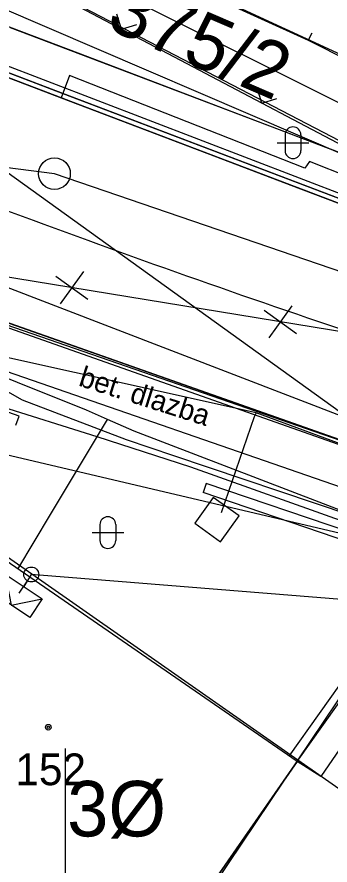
# Model space of a CAD drawing. Extents: x -643342 to -638635, y -1201752 to -1189948.
# Drawn here: x -639555.12 to -639545.24, y -1192725.54 to -1192698.8 of the extents above; entities that cross this region are included whole.
import ezdxf

# ---------------------------------------------------------------- set-up
doc = ezdxf.new("R2010")
doc.units = 0
for name, color, linetype in [('IS_EL_NN_NADZEMNÍ', 7, 'Continuous'), ('IS_EL_NN_PODZEMNÍ', 7, 'Continuous'), ('IS_PLYN_STL', 7, 'Continuous'), ('IS_TELEF_MISTNI_ZAMERENO', 7, 'Continuous'), ('IS_VODOVOD_PRIPOJKA HYDRANT', 7, 'Continuous'), ('IS_VODOVOD_VAS', 7, 'Continuous'), ('K-HRANICE_KN', 7, 'Continuous'), ('K-SLUCKOVE CARY', 7, 'Continuous'), ('K-ČÍSLA_PARCEL', 7, 'Continuous'), ('kanalizace_dešťová_stávající', 7, 'Continuous'), ('N-KAN_DEST_SACHTY-NÁVRH', 7, 'Continuous'), ('N-KAN_DEST_TRASA-NÁVRH', 7, 'Continuous'), ('N-OBVOD STAVBY 06', 7, 'Continuous'), ('N-OSA', 7, 'Continuous'), ('N-rusene_vedeni', 7, 'Continuous'), ('N-SILNICE', 7, 'Continuous'), ('N-SRAFY_PLOCHY', 7, 'Continuous'), ('Vrstva 13', 7, 'Continuous'), ('Z-budovy', 7, 'Continuous'), ('Z-hrany_a_čáry', 7, 'Continuous'), ('Z-popisy', 7, 'Continuous'), ('Z-vchody_vjezdy', 7, 'Continuous'), ('Z-značky', 7, 'Continuous'), ('Z-šachty_poklopy', 7, 'Continuous')]:
    doc.layers.add(name, color=color, linetype=linetype)

msp = doc.modelspace()

# ---------------------------------------------------------------- linework, layer by layer
at = {"layer": 'IS_EL_NN_NADZEMNÍ'}
msp.add_line((-639570.95, -1192692.53), (-639535.66, -1192717.92), dxfattribs=at)
for points in [[(-639555.492, -1192716.371), (-639555.3, -1192717.342), (-639554.329, -1192717.15)], [(-639554.801, -1192716.575), (-639555.062, -1192716.966)]]:
    msp.add_lwpolyline(points, dxfattribs=at)
msp.add_circle((-639554.67, -1192716.38), 0.235, dxfattribs=at)
at = {"layer": 'IS_EL_NN_PODZEMNÍ'}
for p, q in [((-639554.67, -1192716.38), (-639554.91, -1192716.76)), ((-639535.66, -1192717.92), (-639554.67, -1192716.38))]:
    msp.add_line(p, q, dxfattribs=at)
msp.add_lwpolyline([(-639555.492, -1192716.371), (-639554.329, -1192717.15), (-639554.718, -1192717.732), (-639555.882, -1192716.953)], close=True, dxfattribs=at)
at = {"layer": 'IS_PLYN_STL'}
for points in [[(-639520.92, -1192722.11), (-639525.18, -1192720.94), (-639531.35, -1192718.96), (-639532.2, -1192718.7), (-639533.37, -1192718.2), (-639539.19, -1192716.27), (-639541.75, -1192715.36), (-639544.54, -1192714.5), (-639551.42, -1192711.86), (-639552.26, -1192711.49), (-639552.93, -1192711.2), (-639559.47, -1192708.58), (-639562.76, -1192707.43), (-639568.93, -1192706.52), (-639570.45, -1192706.22), (-639576.7, -1192705.19)], [(-639555.09, -1192716.21), (-639554.06, -1192714.49), (-639552.26, -1192711.49)]]:
    msp.add_lwpolyline(points, dxfattribs=at)
at = {"layer": 'IS_TELEF_MISTNI_ZAMERENO'}
for p, q in [((-639544.86, -1192701.56), (-639551.29, -1192698.35)), ((-639556.66, -1192709.91), (-639554.96, -1192710.87)), ((-639554.96, -1192710.87), (-639551.68, -1192712.12)), ((-639554.96, -1192710.87), (-639551.68, -1192712.12)), ((-639551.68, -1192712.12), (-639550.18, -1192712.63)), ((-639550.18, -1192712.63), (-639544.54, -1192714.53))]:
    msp.add_line(p, q, dxfattribs=at)
at = {"layer": 'IS_VODOVOD_PRIPOJKA HYDRANT'}
msp.add_lwpolyline([(-639547.57, -1192711.28), (-639547.64, -1192711.41), (-639548.68, -1192714.44)], dxfattribs=at)
at = {"layer": 'IS_VODOVOD_VAS'}
msp.add_lwpolyline([(-639496.09, -1192729.96), (-639496.274, -1192729.942), (-639497.14, -1192730.02), (-639497.319, -1192730.013), (-639497.98, -1192729.852), (-639517.2, -1192723.7), (-639533.16, -1192716.44), (-639534.26, -1192716.19), (-639547.57, -1192711.28), (-639564.69, -1192707.49), (-639577.32, -1192705.32), (-639579.08, -1192705.18), (-639581.13, -1192706.12), (-639584.92, -1192706.29)], dxfattribs=at)
at = {"layer": 'K-HRANICE_KN'}
for p, q in [((-639540.62, -1192704.95), (-639561.891, -1192695.809)), ((-639539.66, -1192702.42), (-639552.55, -1192696.45)), ((-639535.358, -1192708.053), (-639561.312, -1192698.08)), ((-639555.84, -1192707.16), (-639520.25, -1192720.87)), ((-639552.59, -1192712.04), (-639559.39, -1192709.9)), ((-639549.63, -1192713), (-639552.59, -1192712.04)), ((-639541.91, -1192715.74), (-639549.63, -1192713)), ((-639541.91, -1192715.74), (-639546.26, -1192722.22)), ((-639546.26, -1192722.22), (-639553.6, -1192733.16))]:
    msp.add_line(p, q, dxfattribs=at)
at = {"layer": 'K-SLUCKOVE CARY'}
for p, q in [((-639559.48, -1192712.99), (-639546.26, -1192722.22)), ((-639546.26, -1192722.22), (-639534.88, -1192730.18))]:
    msp.add_line(p, q, dxfattribs=at)
at = {"layer": 'kanalizace_dešťová_stávající'}
msp.add_line((-639503.2, -1192715.57), (-639578.69, -1192703.18), dxfattribs=at)
at = {"layer": 'N-KAN_DEST_SACHTY-NÁVRH'}
msp.add_circle((-639553.938, -1192703.739), 0.5, dxfattribs=at)
at = {"layer": 'N-KAN_DEST_TRASA-NÁVRH'}
msp.add_lwpolyline([(-639583.962, -1192528.01), (-639550.452, -1192564.184), (-639529.583, -1192588.026), (-639514.491, -1192612.048), (-639507.737, -1192644.326), (-639498.832, -1192694.254), (-639511.439, -1192713.331), (-639516.613, -1192716.507), (-639553.938, -1192703.739), (-639570.485, -1192701.616), (-639578.687, -1192703.18)], dxfattribs=at)
at = {"layer": 'N-OBVOD STAVBY 06'}
for points in [[(-639582.842, -1192694.203), (-639561.36, -1192694.16), (-639539.735, -1192705.4), (-639538.8, -1192705.755), (-639535.507, -1192707.006), (-639534.36, -1192707.36), (-639530.41, -1192708.71), (-639530.398, -1192708.675), (-639525.808, -1192710.111)], [(-639533.364, -1192719.36), (-639534.365, -1192719.018), (-639539.14, -1192717.07), (-639541.83, -1192716), (-639543.655, -1192715.381), (-639582.345, -1192706.289)]]:
    msp.add_lwpolyline(points, dxfattribs=at)
at = {"layer": 'N-OSA'}
msp.add_arc((-639433.012, -1192376.653), 350.335, 248.24655, 252.09481, dxfattribs=at)
at = {"layer": 'N-rusene_vedeni'}
for p, q in [((-639553.895, -1192706.967), (-639552.882, -1192707.698)), ((-639553.023, -1192706.826), (-639553.755, -1192707.839)), ((-639546.446, -1192707.905), (-639547.177, -1192708.919)), ((-639547.318, -1192708.046), (-639546.305, -1192708.778))]:
    msp.add_line(p, q, dxfattribs=at)
at = {"layer": 'N-SILNICE'}
for p, q in [((-639557.927, -1192699.59), (-639553.675, -1192701.206)), ((-639553.675, -1192701.206), (-639539.167, -1192706.72)), ((-639541.902, -1192713.36), (-639564.856, -1192705.277))]:
    msp.add_line(p, q, dxfattribs=at)
for points in [[(-639543.079, -1192703.789), (-639553.195, -1192699.944), (-639557.449, -1192698.327), (-639562.383, -1192696.471), (-639564.402, -1192695.95), (-639568.589, -1192695.038), (-639573.403, -1192694.232), (-639573.646, -1192695.713)], [(-639539.167, -1192706.72), (-639553.675, -1192701.206), (-639557.927, -1192699.59), (-639562.791, -1192697.76), (-639564.715, -1192697.264), (-639568.845, -1192696.364), (-639573.526, -1192695.58), (-639576.608, -1192695.53), (-639579.252, -1192695.84), (-639581.774, -1192696.177), (-639581.461, -1192703.45)], [(-639539.22, -1192706.86), (-639553.728, -1192701.346), (-639557.98, -1192699.73), (-639562.836, -1192697.903), (-639564.75, -1192697.41), (-639568.873, -1192696.511), (-639573.54, -1192695.73), (-639576.6, -1192695.68)], [(-639541.852, -1192713.218), (-639564.809, -1192705.135), (-639568.527, -1192703.984), (-639572.572, -1192703.272), (-639576.59, -1192703), (-639577.11, -1192703.02), (-639578.368, -1192703.481), (-639579, -1192703.481), (-639579.02, -1192702.96), (-639581.467, -1192703.299)]]:
    msp.add_lwpolyline(points, dxfattribs=at)
at = {"layer": 'N-SRAFY_PLOCHY'}
for p, q in [((-639548.137, -1192701.866), (-639555.322, -1192699.135)), ((-639557.98, -1192699.73), (-639553.728, -1192701.346)), ((-639551.164, -1192702.32), (-639555.854, -1192700.538)), ((-639553.728, -1192701.346), (-639548.6, -1192703.295)), ((-639543.079, -1192703.789), (-639548.137, -1192701.866)), ((-639546.474, -1192704.103), (-639551.164, -1192702.32)), ((-639548.6, -1192703.295), (-639546.474, -1192704.103)), ((-639546.474, -1192704.103), (-639539.22, -1192706.86)), ((-639542.847, -1192705.481), (-639546.474, -1192704.103)), ((-639564.809, -1192705.135), (-639541.852, -1192713.218))]:
    msp.add_line(p, q, dxfattribs=at)
at = {"layer": 'Vrstva 13'}
msp.add_lwpolyline([(-639553.591, -1192726.865), (-639553.591, -1192721.865)], dxfattribs=at)
at = {"layer": 'Z-budovy'}
for p, q in [((-639552.62, -1192696.48), (-639545.93, -1192699.53)), ((-639545.93, -1192699.53), (-639544.35, -1192700.33)), ((-639546.28, -1192722.28), (-639555.63, -1192715.83)), ((-639544.93, -1192721.88), (-639545.53, -1192722.75)), ((-639549.134, -1192726.385), (-639546.28, -1192722.28)), ((-639546.28, -1192722.28), (-639549.134, -1192726.385)), ((-639545.53, -1192722.75), (-639546.28, -1192722.28))]:
    msp.add_line(p, q, dxfattribs=at)
at = {"layer": 'Z-hrany_a_čáry'}
for p, q in [((-639540.76, -1192705.01), (-639561.36, -1192694.16)), ((-639551.82, -1192699.185), (-639551.968, -1192698.707)), ((-639551.82, -1192699.185), (-639551.342, -1192699.037)), ((-639557.98, -1192699.73), (-639539.22, -1192706.86)), ((-639553.46, -1192700.64), (-639553.728, -1192701.346)), ((-639546.04, -1192703.57), (-639553.46, -1192700.64)), ((-639547.396, -1192701.515), (-639547.544, -1192701.037)), ((-639547.396, -1192701.515), (-639546.918, -1192701.367)), ((-639545.89, -1192703.36), (-639546.04, -1192703.57)), ((-639535.58, -1192707.39), (-639545.89, -1192703.36)), ((-639541.53, -1192713.33), (-639560.97, -1192706.6)), ((-639559.18, -1192708.68), (-639532.93, -1192717.76)), ((-639555.054, -1192711.391), (-639559.35, -1192709.85)), ((-639555.155, -1192711.674), (-639555.054, -1192711.391)), ((-639549.15, -1192713.51), (-639549.247, -1192713.794)), ((-639541.83, -1192716), (-639549.15, -1192713.51)), ((-639542.307, -1192716.155), (-639549.247, -1192713.794)), ((-639546.28, -1192722.28), (-639541.83, -1192716)), ((-639546.527, -1192722.11), (-639542.307, -1192716.155))]:
    msp.add_line(p, q, dxfattribs=at)
at = {"layer": 'Z-vchody_vjezdy'}
for p, q in [((-639545.817, -1192699.307), (-639545.93, -1192699.53)), ((-639545.93, -1192699.53), (-639544.35, -1192700.33))]:
    msp.add_line(p, q, dxfattribs=at)
at = {"layer": 'Z-značky'}
for p, q in [((-639546.662, -1192702.513), (-639546.662, -1192703.013)), ((-639546.162, -1192702.513), (-639546.162, -1192703.013)), ((-639546.912, -1192702.763), (-639545.912, -1192702.763)), ((-639552.504, -1192714.808), (-639552.504, -1192715.308)), ((-639552.004, -1192714.808), (-639552.004, -1192715.308)), ((-639552.754, -1192715.058), (-639551.754, -1192715.058))]:
    msp.add_line(p, q, dxfattribs=at)
for radius in [0.09, 0.0398]:
    msp.add_circle((-639554.133, -1192721.198), radius, dxfattribs=at)
for centre, start, end in [((-639546.412, -1192702.513), 0, 180), ((-639546.412, -1192703.013), 180, 0), ((-639552.254, -1192714.808), 0, 180), ((-639552.254, -1192715.308), 180, 0)]:
    msp.add_arc(centre, 0.25, start, end, dxfattribs=at)
at = {"layer": 'Z-šachty_poklopy'}
for p, q in [((-639548.926, -1192713.952), (-639549.508, -1192714.766)), ((-639548.112, -1192714.534), (-639548.926, -1192713.952)), ((-639548.694, -1192715.348), (-639548.112, -1192714.534)), ((-639549.508, -1192714.766), (-639548.694, -1192715.348))]:
    msp.add_line(p, q, dxfattribs=at)

# ---------------------------------------------------------------- texts
at = {"layer": 'K-ČÍSLA_PARCEL'}
msp.add_text('375/2', height=1.75, rotation=336.7309, dxfattribs=at).set_placement((-639552.363, -1192699.131))
msp.add_text('3%%c', height=1.75, dxfattribs=at).set_placement((-639553.538, -1192724.64))
at = {"layer": 'Z-popisy'}
msp.add_text('bet. dlazba', height=0.65, rotation=342.3937, dxfattribs=at).set_placement((-639553.209, -1192710.417))
msp.add_text('152', height=1, dxfattribs=at).set_placement((-639555.174, -1192723.024))

doc.saveas('drawing.dxf')
